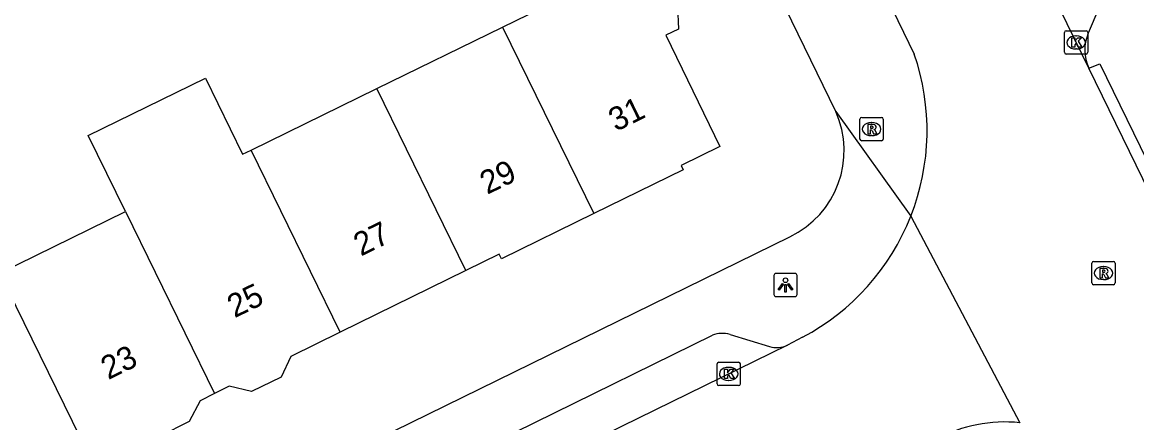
# Model space of a CAD drawing. Extents: x 160457 to 162082, y 388340 to 389736.
# Drawn here: x 161331.41 to 161379.32, y 388619.22 to 388636.43 of the extents above; entities that cross this region are included whole.
import ezdxf

# ---------------------------------------------------------------- set-up
doc = ezdxf.new("R2010")
doc.units = 0
for name, color, linetype in [('IMGEO_Kolk', 7, 'Continuous'), ('IMGEO_Lichtpunt', 7, 'Continuous'), ('IMGEO_Pand', 7, 'Continuous'), ('IMGEO_Pand_nummerreeks', 7, 'Continuous'), ('IMGEO_Rijbaan_lokaal_gesloten', 7, 'Continuous'), ('IMGEO_Rioolput', 7, 'Continuous'), ('IMGEO_Voetpad_open', 7, 'Continuous')]:
    doc.layers.add(name, color=color, linetype=linetype)

msp = doc.modelspace()

# ---------------------------------------------------------------- linework, layer by layer
at = {"layer": 'IMGEO_Kolk'}
for p, q in [((161376.211, 388635.14), (161376.211, 388635.992)), ((161376.286, 388636.066), (161377.138, 388636.066)), ((161376.699, 388635.846), (161376.724, 388635.846)), ((161377.212, 388635.992), (161377.212, 388635.14)), ((161376.722, 388635.286), (161376.697, 388635.286)), ((161377.138, 388635.066), (161376.286, 388635.066)), ((161361.352, 388621.821), (161362.204, 388621.821)), ((161361.277, 388620.895), (161361.277, 388621.747)), ((161361.765, 388621.601), (161361.79, 388621.601)), ((161362.278, 388621.747), (161362.278, 388620.895)), ((161362.204, 388620.821), (161361.352, 388620.821)), ((161361.788, 388621.041), (161361.763, 388621.041))]:
    msp.add_line(p, q, dxfattribs=at)
for points in [[(161376.211, 388635.14), (161376.211, 388635.992)], [(161376.286, 388636.066), (161377.138, 388636.066)], [(161376.532, 388635.766), (161376.655, 388635.766), (161376.655, 388635.615), (161376.785, 388635.766), (161376.949, 388635.766), (161376.803, 388635.615), (161376.956, 388635.366), (161376.804, 388635.366), (161376.719, 388635.53), (161376.655, 388635.463), (161376.655, 388635.366), (161376.532, 388635.366), (161376.532, 388635.766)], [(161377.212, 388635.992), (161377.212, 388635.14)], [(161377.138, 388635.066), (161376.286, 388635.066)], [(161361.352, 388621.821), (161362.204, 388621.821)], [(161361.277, 388620.895), (161361.277, 388621.747)], [(161361.598, 388621.521), (161361.721, 388621.521), (161361.721, 388621.37), (161361.851, 388621.521), (161362.015, 388621.521), (161361.869, 388621.37), (161362.022, 388621.121), (161361.87, 388621.121), (161361.785, 388621.285), (161361.721, 388621.218), (161361.721, 388621.121), (161361.598, 388621.121), (161361.598, 388621.521)], [(161362.278, 388621.747), (161362.278, 388620.895)], [(161362.204, 388620.821), (161361.352, 388620.821)]]:
    msp.add_lwpolyline(points, dxfattribs=at)
for centre, start, end in [((161376.288, 388635.99), 91.552, 178.448), ((161376.288, 388635.99), 91.552, 178.448), ((161377.136, 388635.99), 1.552, 88.448), ((161377.136, 388635.99), 1.552, 88.448), ((161376.288, 388635.142), 181.552, 268.448), ((161376.288, 388635.142), 181.552, 268.448), ((161377.136, 388635.142), 271.552, 358.448), ((161377.136, 388635.142), 271.552, 358.448), ((161361.354, 388621.745), 91.552, 178.448), ((161361.354, 388621.745), 91.552, 178.448), ((161362.202, 388621.745), 1.552, 88.448), ((161362.202, 388621.745), 1.552, 88.448), ((161361.354, 388620.897), 181.552, 268.448), ((161361.354, 388620.897), 181.552, 268.448), ((161362.202, 388620.897), 271.552, 358.448), ((161362.202, 388620.897), 271.552, 358.448)]:
    msp.add_arc(centre, 0.0765, start, end, dxfattribs=at)
for centre, major_axis, ratio, start_param, end_param in [((161376.698, 388635.566), (-0.387, 0.002), 0.722429, 4.712389, 7.853982), ((161376.723, 388635.566), (-0.39, 0.002), 0.717154, 1.570796, 4.712389), ((161361.764, 388621.321), (-0.387, 0.002), 0.722429, 4.712389, 7.853982), ((161361.789, 388621.321), (-0.39, 0.002), 0.717154, 1.570796, 4.712389)]:
    msp.add_ellipse(centre, major_axis=major_axis, ratio=ratio, start_param=start_param, end_param=end_param, dxfattribs=at)
at = {"layer": 'IMGEO_Lichtpunt'}
for p, q in [((161364.622, 388625.64), (161363.814, 388625.64)), ((161364.622, 388625.64), (161363.814, 388625.64)), ((161363.72, 388625.545), (161363.72, 388624.738)), ((161363.72, 388625.545), (161363.72, 388624.738)), ((161364.716, 388624.738), (161364.716, 388625.545)), ((161364.716, 388624.738), (161364.716, 388625.545)), ((161363.814, 388624.644), (161364.622, 388624.644)), ((161363.814, 388624.644), (161364.622, 388624.644))]:
    msp.add_line(p, q, dxfattribs=at)
for points in [[(161364.094, 388625.209), (161364.133, 388625.181), (161363.945, 388624.919), (161363.907, 388624.946), (161364.094, 388625.209)], [(161364.196, 388625.161), (161364.243, 388625.161), (161364.243, 388624.839), (161364.196, 388624.839), (161364.196, 388625.161)], [(161364.306, 388625.181), (161364.344, 388625.208), (161364.531, 388624.946), (161364.492, 388624.918), (161364.306, 388625.181)]]:
    msp.add_lwpolyline(points, dxfattribs=at)
msp.add_circle((161364.219, 388625.343), 0.0994, dxfattribs=at)
for centre, start, end in [((161363.814, 388625.545), 90, 180), ((161363.814, 388625.545), 90, 180), ((161364.622, 388625.545), 0, 90), ((161364.622, 388625.545), 0, 90), ((161363.814, 388624.738), 180, 270), ((161363.814, 388624.738), 180, 270), ((161364.622, 388624.738), 270, 0), ((161364.622, 388624.738), 270, 360)]:
    msp.add_arc(centre, 0.0946, start, end, dxfattribs=at)
at = {"layer": 'IMGEO_Pand'}
for points in [[(161352.055, 388636.221), (161357.559, 388638.912), (161357.844, 388638.332), (161358.387, 388638.598), (161359.139, 388637.981), (161359.576, 388637.105), (161359.625, 388636.136), (161359.081, 388635.876), (161361.392, 388631.094), (161359.73, 388630.282), (161359.827, 388630.085), (161355.984, 388628.207)], [(161346.651, 388633.579), (161352.055, 388636.221)], [(161352.055, 388636.221), (161355.984, 388628.207)], [(161335.843, 388628.295), (161334.245, 388631.563), (161339.285, 388634.027), (161340.883, 388630.758), (161341.247, 388630.937)], [(161341.247, 388630.937), (161346.651, 388633.579)], [(161350.484, 388625.761), (161346.651, 388633.579)], [(161345.083, 388623.113), (161341.247, 388630.937)], [(161330.439, 388625.653), (161335.843, 388628.295)], [(161335.843, 388628.295), (161339.677, 388620.474)], [(161355.984, 388628.207), (161352.011, 388626.265), (161351.914, 388626.462), (161350.484, 388625.761)], [(161334.269, 388617.841), (161330.439, 388625.653)], [(161350.484, 388625.761), (161345.083, 388623.113)], [(161345.083, 388623.113), (161342.956, 388622.07), (161342.542, 388621.185), (161341.261, 388620.566), (161340.311, 388620.793), (161339.677, 388620.474)], [(161339.677, 388620.474), (161339.054, 388620.161), (161338.581, 388619.271), (161337.337, 388618.648), (161336.384, 388618.874), (161334.269, 388617.841)]]:
    msp.add_lwpolyline(points, dxfattribs=at)
at = {"layer": 'IMGEO_Rijbaan_lokaal_gesloten'}
for points in [[(161377.259, 388634.464), (161347.708, 388694.91), (161320.828, 388750), (161320.031, 388751.634)], [(161368.593, 388637.471), (161369.754, 388635.067)], [(161383.956, 388620.749), (161377.259, 388634.464)], [(161369.604, 388628.095), (161374.289, 388619.221)], [(161364.953, 388622.9), (161364.3, 388622.556)], [(161364.3, 388622.556), (161344.337, 388612.769)]]:
    msp.add_lwpolyline(points, dxfattribs=at)
for centre, radius, start, end in [((161360.254, 388631.784), 10.052, 338.4707, 19.0643), ((161360.262, 388631.779), 10.042, 297.8475, 338.4774), ((161373.647, 388613.04), 6.214, 84.0726, 118.1337)]:
    msp.add_arc(centre, radius, start, end, dxfattribs=at)
at = {"layer": 'IMGEO_Rioolput'}
for p, q in [((161367.494, 388632.341), (161368.346, 388632.341)), ((161367.419, 388631.415), (161367.419, 388632.267)), ((161367.907, 388632.121), (161367.932, 388632.121)), ((161368.42, 388632.267), (161368.42, 388631.415)), ((161367.93, 388631.561), (161367.905, 388631.561)), ((161368.346, 388631.341), (161367.494, 388631.341)), ((161377.463, 388626.154), (161378.315, 388626.154)), ((161377.388, 388625.228), (161377.388, 388626.08)), ((161377.876, 388625.934), (161377.901, 388625.934)), ((161378.389, 388626.08), (161378.389, 388625.228)), ((161378.315, 388625.154), (161377.463, 388625.154)), ((161377.899, 388625.374), (161377.874, 388625.374))]:
    msp.add_line(p, q, dxfattribs=at)
for points in [[(161367.494, 388632.341), (161368.346, 388632.341)], [(161367.419, 388631.415), (161367.419, 388632.267)], [(161368.008, 388632.039), (161367.756, 388632.041), (161367.756, 388631.641)], [(161367.934, 388631.96), (161367.88, 388631.96), (161367.88, 388631.879)], [(161367.88, 388631.879), (161367.932, 388631.879)], [(161368.42, 388632.267), (161368.42, 388631.415)], [(161367.756, 388631.641), (161367.88, 388631.641), (161367.88, 388631.803), (161367.891, 388631.803)], [(161367.938, 388631.774), (161368.009, 388631.641), (161368.149, 388631.641), (161368.084, 388631.767)], [(161368.346, 388631.341), (161367.494, 388631.341)], [(161377.463, 388626.154), (161378.315, 388626.154)], [(161377.388, 388625.228), (161377.388, 388626.08)], [(161377.977, 388625.852), (161377.725, 388625.854), (161377.725, 388625.454)], [(161377.725, 388625.454), (161377.849, 388625.454), (161377.849, 388625.616), (161377.86, 388625.616)], [(161377.903, 388625.773), (161377.849, 388625.773), (161377.849, 388625.692)], [(161377.849, 388625.692), (161377.901, 388625.692)], [(161378.389, 388626.08), (161378.389, 388625.228)], [(161378.315, 388625.154), (161377.463, 388625.154)], [(161377.907, 388625.587), (161377.978, 388625.454), (161378.118, 388625.454), (161378.053, 388625.58)]]:
    msp.add_lwpolyline(points, dxfattribs=at)
for centre, radius, start, end in [((161367.496, 388632.265), 0.0765, 91.552, 178.448), ((161367.496, 388632.265), 0.0765, 91.552, 178.448), ((161368.344, 388632.265), 0.0765, 1.552, 88.448), ((161368.344, 388632.265), 0.0765, 1.552, 88.448), ((161367.916, 388632.068), 0.19, 274.7715, 282.9687), ((161367.94, 388631.864), 0.0964, 77.0061, 93.1865), ((161367.954, 388631.921), 0.0378, 276.6634, 79.6772), ((161368.007, 388631.929), 0.109, 350.3612, 89.416), ((161368.005, 388631.929), 0.112, 277.5842, 350.9817), ((161367.496, 388631.417), 0.0765, 181.552, 268.448), ((161367.496, 388631.417), 0.0765, 181.552, 268.448), ((161367.89, 388631.75), 0.0533, 26.0293, 88.6989), ((161367.989, 388631.714), 0.108, 29.5134, 73.7905), ((161368.344, 388631.417), 0.0765, 271.552, 358.448), ((161368.344, 388631.417), 0.0765, 271.552, 358.448), ((161377.465, 388626.078), 0.0765, 91.552, 178.448), ((161377.465, 388626.078), 0.0765, 91.552, 178.448), ((161378.313, 388626.078), 0.0765, 1.552, 88.448), ((161378.313, 388626.078), 0.0765, 1.552, 88.448), ((161377.859, 388625.563), 0.0533, 26.0293, 88.6989), ((161377.885, 388625.881), 0.19, 274.7715, 282.9687), ((161377.909, 388625.677), 0.0964, 77.0061, 93.1865), ((161377.923, 388625.734), 0.0378, 276.6634, 79.6772), ((161377.976, 388625.742), 0.109, 350.3612, 89.416), ((161377.974, 388625.742), 0.112, 277.5842, 350.9817), ((161377.958, 388625.527), 0.108, 29.5134, 73.7905), ((161377.465, 388625.23), 0.0765, 181.552, 268.448), ((161377.465, 388625.23), 0.0765, 181.552, 268.448), ((161378.313, 388625.23), 0.0765, 271.552, 358.448), ((161378.313, 388625.23), 0.0765, 271.552, 358.448)]:
    msp.add_arc(centre, radius, start, end, dxfattribs=at)
for centre, major_axis, ratio, start_param, end_param in [((161367.906, 388631.841), (-0.387, 0.002), 0.722429, 4.712389, 7.853982), ((161367.931, 388631.841), (-0.39, 0.002), 0.717154, 1.570796, 4.712389), ((161377.875, 388625.654), (-0.387, 0.002), 0.722429, 4.712389, 7.853982), ((161377.9, 388625.654), (-0.39, 0.002), 0.717154, 1.570796, 4.712389)]:
    msp.add_ellipse(centre, major_axis=major_axis, ratio=ratio, start_param=start_param, end_param=end_param, dxfattribs=at)
at = {"layer": 'IMGEO_Voetpad_open'}
for points in [[(161366.38, 388632.593), (161362.338, 388640.902), (161362.205, 388640.828), (161357.512, 388650.498)], [(161377.687, 388637.043), (161377.235, 388635.959)], [(161377.259, 388634.464), (161377.725, 388634.648), (161384.365, 388621.05), (161383.956, 388620.749)], [(161366.38, 388632.593), (161369.604, 388628.095)], [(161318.508, 388604.725), (161364.403, 388627.217)], [(161345.81, 388615.477), (161361.08, 388622.988)], [(161361.835, 388623.012), (161363.53, 388622.491)]]:
    msp.add_lwpolyline(points, dxfattribs=at)
for centre, radius, start, end in [((161378.902, 388635.238), 1.816, 156.61, 205.2294), ((161362.649, 388630.914), 4.092, 295.3845, 24.234), ((161361.492, 388621.901), 1.163, 72.8668, 110.7747), ((161363.827, 388623.571), 1.12, 254.6427, 295.0077)]:
    msp.add_arc(centre, radius, start, end, dxfattribs=at)

# ---------------------------------------------------------------- texts
at = {"layer": 'IMGEO_Pand_nummerreeks'}
for s, rotation, p in [('31', 26.042, (161356.929, 388631.718)), ('29', 26.042, (161351.398, 388629.014)), ('27', 26.042, (161345.967, 388626.361)), ('25', 26.0409, (161340.537, 388623.707)), ('23', 26.042, (161335.106, 388621.053))]:
    msp.add_text(s, height=1, rotation=rotation, dxfattribs=at).set_placement(p)

doc.saveas('drawing.dxf')
